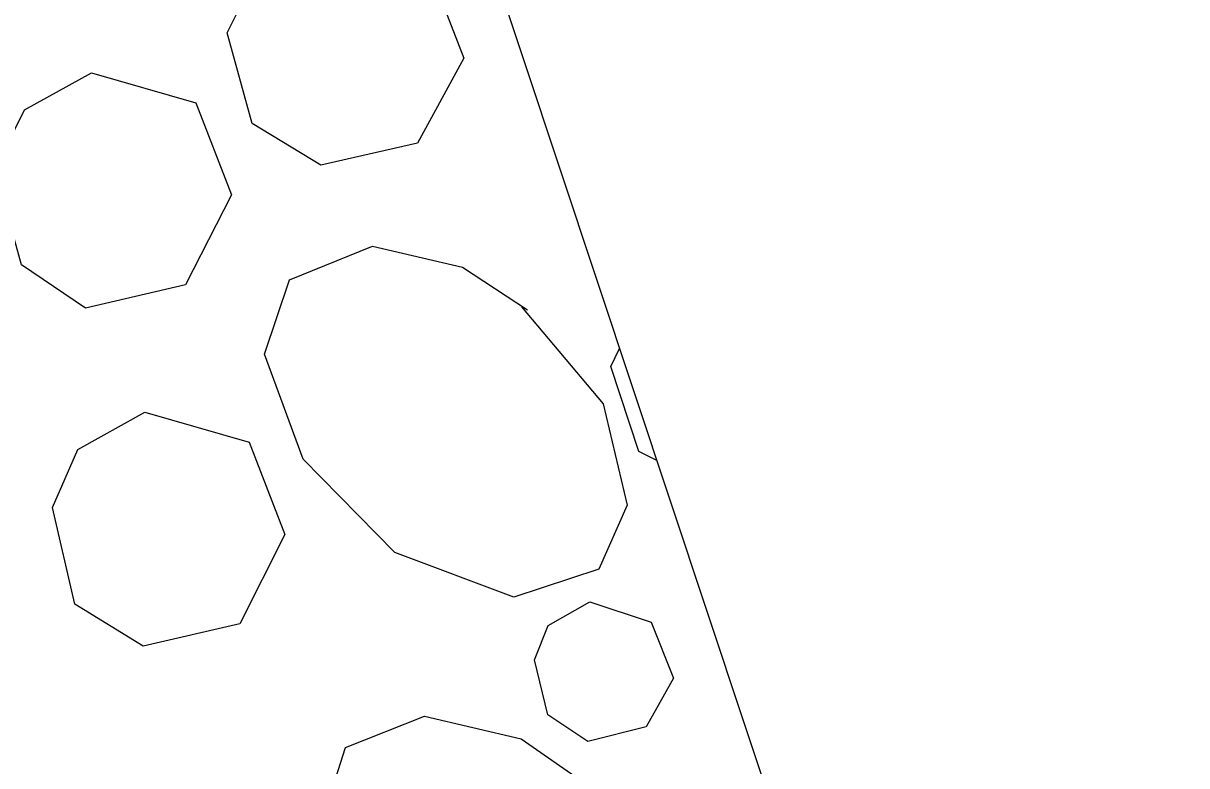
# Model space of a CAD drawing. Extents: x 400935 to 481562, y 415700 to 505362.
# Drawn here: x 402714.11 to 402726.47, y 418557.74 to 418565.62 of the extents above; entities that cross this region are included whole.
import ezdxf

# ---------------------------------------------------------------- set-up
doc = ezdxf.new("R2010")
doc.units = 0
doc.layers.add('Sediment Dam Type A CG CELL', color=7, linetype='Continuous')

msp = doc.modelspace()

# ---------------------------------------------------------------- linework, layer by layer
at = {"layer": 'Sediment Dam Type A CG CELL'}
msp.add_lwpolyline([(402716.678, 418573.503), (402726.472, 418544.039), (402715.891, 418540.522), (402706.097, 418569.986)], close=True, dxfattribs=at)
msp.add_lwpolyline([(402716.678, 418573.503), (402726.472, 418544.039), (402715.891, 418540.522), (402706.097, 418569.986)], close=True, dxfattribs=at)
msp.add_lwpolyline([(402716.678, 418573.503), (402726.472, 418544.039), (402715.891, 418540.522), (402706.097, 418569.986)], close=True, dxfattribs=at)
msp.add_lwpolyline([(402716.678, 418573.503), (402726.472, 418544.039), (402715.891, 418540.522), (402706.097, 418569.986)], close=True, dxfattribs=at)
msp.add_lwpolyline([(402716.678, 418573.503), (402726.472, 418544.039), (402715.891, 418540.522), (402706.097, 418569.986)], close=True, dxfattribs=at)
msp.add_lwpolyline([(402716.678, 418573.503), (402726.472, 418544.039), (402715.891, 418540.522), (402706.097, 418569.986)], close=True, dxfattribs=at)
msp.add_lwpolyline([(402716.678, 418573.503), (402726.472, 418544.039), (402715.891, 418540.522), (402706.097, 418569.986)], close=True, dxfattribs=at)
msp.add_lwpolyline([(402716.678, 418573.503), (402726.472, 418544.039), (402715.891, 418540.522), (402706.097, 418569.986)], close=True, dxfattribs=at)
msp.add_lwpolyline([(402716.678, 418573.503), (402726.472, 418544.039), (402715.891, 418540.522), (402706.097, 418569.986)], close=True, dxfattribs=at)
msp.add_lwpolyline([(402716.678, 418573.503), (402726.472, 418544.039), (402715.891, 418540.522), (402706.097, 418569.986)], close=True, dxfattribs=at)
msp.add_lwpolyline([(402716.678, 418573.503), (402726.472, 418544.039), (402715.891, 418540.522), (402706.097, 418569.986)], close=True, dxfattribs=at)
msp.add_lwpolyline([(402716.678, 418573.503), (402726.472, 418544.039), (402715.891, 418540.522), (402706.097, 418569.986)], close=True, dxfattribs=at)
for points in [[(402717.305, 418566.546), (402718.411, 418566.229), (402718.79, 418565.248), (402718.299, 418564.347), (402717.271, 418564.111), (402716.544, 418564.554), (402716.276, 418565.519), (402716.593, 418566.151), (402717.305, 418566.546)], [(402717.305, 418566.546), (402718.411, 418566.229), (402718.79, 418565.248), (402718.299, 418564.347), (402717.271, 418564.111), (402716.544, 418564.554), (402716.276, 418565.519), (402716.593, 418566.151), (402717.305, 418566.546)], [(402717.305, 418566.546), (402718.411, 418566.229), (402718.79, 418565.248), (402718.299, 418564.347), (402717.271, 418564.111), (402716.544, 418564.554), (402716.276, 418565.519), (402716.593, 418566.151), (402717.305, 418566.546)], [(402717.305, 418566.546), (402718.411, 418566.229), (402718.79, 418565.248), (402718.299, 418564.347), (402717.271, 418564.111), (402716.544, 418564.554), (402716.276, 418565.519), (402716.593, 418566.151), (402717.305, 418566.546)], [(402717.305, 418566.546), (402718.411, 418566.229), (402718.79, 418565.248), (402718.299, 418564.347), (402717.271, 418564.111), (402716.544, 418564.554), (402716.276, 418565.519), (402716.593, 418566.151), (402717.305, 418566.546)], [(402717.305, 418566.546), (402718.411, 418566.229), (402718.79, 418565.248), (402718.299, 418564.347), (402717.271, 418564.111), (402716.544, 418564.554), (402716.276, 418565.519), (402716.593, 418566.151), (402717.305, 418566.546)], [(402717.305, 418566.546), (402718.411, 418566.229), (402718.79, 418565.248), (402718.299, 418564.347), (402717.271, 418564.111), (402716.544, 418564.554), (402716.276, 418565.519), (402716.593, 418566.151), (402717.305, 418566.546)], [(402717.305, 418566.546), (402718.411, 418566.229), (402718.79, 418565.248), (402718.299, 418564.347), (402717.271, 418564.111), (402716.544, 418564.554), (402716.276, 418565.519), (402716.593, 418566.151), (402717.305, 418566.546)], [(402717.305, 418566.546), (402718.411, 418566.229), (402718.79, 418565.248), (402718.299, 418564.347), (402717.271, 418564.111), (402716.544, 418564.554), (402716.276, 418565.519), (402716.593, 418566.151), (402717.305, 418566.546)], [(402717.305, 418566.546), (402718.411, 418566.229), (402718.79, 418565.248), (402718.299, 418564.347), (402717.271, 418564.111), (402716.544, 418564.554), (402716.276, 418565.519), (402716.593, 418566.151), (402717.305, 418566.546)], [(402717.305, 418566.546), (402718.411, 418566.229), (402718.79, 418565.248), (402718.299, 418564.347), (402717.271, 418564.111), (402716.544, 418564.554), (402716.276, 418565.519), (402716.593, 418566.151), (402717.305, 418566.546)], [(402717.305, 418566.546), (402718.411, 418566.229), (402718.79, 418565.248), (402718.299, 418564.347), (402717.271, 418564.111), (402716.544, 418564.554), (402716.276, 418565.519), (402716.593, 418566.151), (402717.305, 418566.546)], [(402714.837, 418565.093), (402715.943, 418564.776), (402716.322, 418563.796), (402715.835, 418562.843), (402714.772, 418562.595), (402714.092, 418563.054), (402713.808, 418564.067), (402714.125, 418564.699), (402714.837, 418565.093)], [(402714.837, 418565.093), (402715.943, 418564.776), (402716.322, 418563.796), (402715.835, 418562.843), (402714.772, 418562.595), (402714.092, 418563.054), (402713.808, 418564.067), (402714.125, 418564.699), (402714.837, 418565.093)], [(402714.837, 418565.093), (402715.943, 418564.776), (402716.322, 418563.796), (402715.835, 418562.843), (402714.772, 418562.595), (402714.092, 418563.054), (402713.808, 418564.067), (402714.125, 418564.699), (402714.837, 418565.093)], [(402714.837, 418565.093), (402715.943, 418564.776), (402716.322, 418563.796), (402715.835, 418562.843), (402714.772, 418562.595), (402714.092, 418563.054), (402713.808, 418564.067), (402714.125, 418564.699), (402714.837, 418565.093)], [(402714.837, 418565.093), (402715.943, 418564.776), (402716.322, 418563.796), (402715.835, 418562.843), (402714.772, 418562.595), (402714.092, 418563.054), (402713.808, 418564.067), (402714.125, 418564.699), (402714.837, 418565.093)], [(402714.837, 418565.093), (402715.943, 418564.776), (402716.322, 418563.796), (402715.835, 418562.843), (402714.772, 418562.595), (402714.092, 418563.054), (402713.808, 418564.067), (402714.125, 418564.699), (402714.837, 418565.093)], [(402714.837, 418565.093), (402715.943, 418564.776), (402716.322, 418563.796), (402715.835, 418562.843), (402714.772, 418562.595), (402714.092, 418563.054), (402713.808, 418564.067), (402714.125, 418564.699), (402714.837, 418565.093)], [(402714.837, 418565.093), (402715.943, 418564.776), (402716.322, 418563.796), (402715.835, 418562.843), (402714.772, 418562.595), (402714.092, 418563.054), (402713.808, 418564.067), (402714.125, 418564.699), (402714.837, 418565.093)], [(402714.837, 418565.093), (402715.943, 418564.776), (402716.322, 418563.796), (402715.835, 418562.843), (402714.772, 418562.595), (402714.092, 418563.054), (402713.808, 418564.067), (402714.125, 418564.699), (402714.837, 418565.093)], [(402714.837, 418565.093), (402715.943, 418564.776), (402716.322, 418563.796), (402715.835, 418562.843), (402714.772, 418562.595), (402714.092, 418563.054), (402713.808, 418564.067), (402714.125, 418564.699), (402714.837, 418565.093)], [(402714.837, 418565.093), (402715.943, 418564.776), (402716.322, 418563.796), (402715.835, 418562.843), (402714.772, 418562.595), (402714.092, 418563.054), (402713.808, 418564.067), (402714.125, 418564.699), (402714.837, 418565.093)], [(402714.837, 418565.093), (402715.943, 418564.776), (402716.322, 418563.796), (402715.835, 418562.843), (402714.772, 418562.595), (402714.092, 418563.054), (402713.808, 418564.067), (402714.125, 418564.699), (402714.837, 418565.093)], [(402719.404, 418562.607), (402720.273, 418561.579), (402720.525, 418560.503), (402720.224, 418559.824), (402719.323, 418559.524), (402718.058, 418559.999), (402717.083, 418560.992), (402716.672, 418562.107), (402716.938, 418562.894), (402717.82, 418563.253), (402718.776, 418563.031), (402719.467, 418562.575)], [(402719.404, 418562.607), (402720.273, 418561.579), (402720.525, 418560.503), (402720.224, 418559.824), (402719.323, 418559.524), (402718.058, 418559.999), (402717.083, 418560.992), (402716.672, 418562.107), (402716.938, 418562.894), (402717.82, 418563.253), (402718.776, 418563.031), (402719.467, 418562.575)], [(402719.404, 418562.607), (402720.273, 418561.579), (402720.525, 418560.503), (402720.224, 418559.824), (402719.323, 418559.524), (402718.058, 418559.999), (402717.083, 418560.992), (402716.672, 418562.107), (402716.938, 418562.894), (402717.82, 418563.253), (402718.776, 418563.031), (402719.467, 418562.575)], [(402719.404, 418562.607), (402720.273, 418561.579), (402720.525, 418560.503), (402720.224, 418559.824), (402719.323, 418559.524), (402718.058, 418559.999), (402717.083, 418560.992), (402716.672, 418562.107), (402716.938, 418562.894), (402717.82, 418563.253), (402718.776, 418563.031), (402719.467, 418562.575)], [(402719.404, 418562.607), (402720.273, 418561.579), (402720.525, 418560.503), (402720.224, 418559.824), (402719.323, 418559.524), (402718.058, 418559.999), (402717.083, 418560.992), (402716.672, 418562.107), (402716.938, 418562.894), (402717.82, 418563.253), (402718.776, 418563.031), (402719.467, 418562.575)], [(402719.404, 418562.607), (402720.273, 418561.579), (402720.525, 418560.503), (402720.224, 418559.824), (402719.323, 418559.524), (402718.058, 418559.999), (402717.083, 418560.992), (402716.672, 418562.107), (402716.938, 418562.894), (402717.82, 418563.253), (402718.776, 418563.031), (402719.467, 418562.575)], [(402719.404, 418562.607), (402720.273, 418561.579), (402720.525, 418560.503), (402720.224, 418559.824), (402719.323, 418559.524), (402718.058, 418559.999), (402717.083, 418560.992), (402716.672, 418562.107), (402716.938, 418562.894), (402717.82, 418563.253), (402718.776, 418563.031), (402719.467, 418562.575)], [(402719.404, 418562.607), (402720.273, 418561.579), (402720.525, 418560.503), (402720.224, 418559.824), (402719.323, 418559.524), (402718.058, 418559.999), (402717.083, 418560.992), (402716.672, 418562.107), (402716.938, 418562.894), (402717.82, 418563.253), (402718.776, 418563.031), (402719.467, 418562.575)], [(402719.404, 418562.607), (402720.273, 418561.579), (402720.525, 418560.503), (402720.224, 418559.824), (402719.323, 418559.524), (402718.058, 418559.999), (402717.083, 418560.992), (402716.672, 418562.107), (402716.938, 418562.894), (402717.82, 418563.253), (402718.776, 418563.031), (402719.467, 418562.575)], [(402719.404, 418562.607), (402720.273, 418561.579), (402720.525, 418560.503), (402720.224, 418559.824), (402719.323, 418559.524), (402718.058, 418559.999), (402717.083, 418560.992), (402716.672, 418562.107), (402716.938, 418562.894), (402717.82, 418563.253), (402718.776, 418563.031), (402719.467, 418562.575)], [(402719.404, 418562.607), (402720.273, 418561.579), (402720.525, 418560.503), (402720.224, 418559.824), (402719.323, 418559.524), (402718.058, 418559.999), (402717.083, 418560.992), (402716.672, 418562.107), (402716.938, 418562.894), (402717.82, 418563.253), (402718.776, 418563.031), (402719.467, 418562.575)], [(402719.404, 418562.607), (402720.273, 418561.579), (402720.525, 418560.503), (402720.224, 418559.824), (402719.323, 418559.524), (402718.058, 418559.999), (402717.083, 418560.992), (402716.672, 418562.107), (402716.938, 418562.894), (402717.82, 418563.253), (402718.776, 418563.031), (402719.467, 418562.575)], [(402720.842, 418560.977), (402720.652, 418561.072), (402720.352, 418561.974), (402720.447, 418562.164)], [(402720.842, 418560.977), (402720.652, 418561.072), (402720.352, 418561.974), (402720.447, 418562.164)], [(402720.842, 418560.977), (402720.652, 418561.072), (402720.352, 418561.974), (402720.447, 418562.164)], [(402720.842, 418560.977), (402720.652, 418561.072), (402720.352, 418561.974), (402720.447, 418562.164)], [(402720.842, 418560.977), (402720.652, 418561.072), (402720.352, 418561.974), (402720.447, 418562.164)], [(402720.842, 418560.977), (402720.652, 418561.072), (402720.352, 418561.974), (402720.447, 418562.164)], [(402720.842, 418560.977), (402720.652, 418561.072), (402720.352, 418561.974), (402720.447, 418562.164)], [(402720.842, 418560.977), (402720.652, 418561.072), (402720.352, 418561.974), (402720.447, 418562.164)], [(402720.842, 418560.977), (402720.652, 418561.072), (402720.352, 418561.974), (402720.447, 418562.164)], [(402720.842, 418560.977), (402720.652, 418561.072), (402720.352, 418561.974), (402720.447, 418562.164)], [(402720.842, 418560.977), (402720.652, 418561.072), (402720.352, 418561.974), (402720.447, 418562.164)], [(402720.842, 418560.977), (402720.652, 418561.072), (402720.352, 418561.974), (402720.447, 418562.164)], [(402715.403, 418561.488), (402716.51, 418561.171), (402716.888, 418560.19), (402716.413, 418559.242), (402715.385, 418559.006), (402714.658, 418559.449), (402714.422, 418560.477), (402714.691, 418561.093), (402715.403, 418561.488)], [(402715.403, 418561.488), (402716.51, 418561.171), (402716.888, 418560.19), (402716.413, 418559.242), (402715.385, 418559.006), (402714.658, 418559.449), (402714.422, 418560.477), (402714.691, 418561.093), (402715.403, 418561.488)], [(402715.403, 418561.488), (402716.51, 418561.171), (402716.888, 418560.19), (402716.413, 418559.242), (402715.385, 418559.006), (402714.658, 418559.449), (402714.422, 418560.477), (402714.691, 418561.093), (402715.403, 418561.488)], [(402715.403, 418561.488), (402716.51, 418561.171), (402716.888, 418560.19), (402716.413, 418559.242), (402715.385, 418559.006), (402714.658, 418559.449), (402714.422, 418560.477), (402714.691, 418561.093), (402715.403, 418561.488)], [(402715.403, 418561.488), (402716.51, 418561.171), (402716.888, 418560.19), (402716.413, 418559.242), (402715.385, 418559.006), (402714.658, 418559.449), (402714.422, 418560.477), (402714.691, 418561.093), (402715.403, 418561.488)], [(402715.403, 418561.488), (402716.51, 418561.171), (402716.888, 418560.19), (402716.413, 418559.242), (402715.385, 418559.006), (402714.658, 418559.449), (402714.422, 418560.477), (402714.691, 418561.093), (402715.403, 418561.488)], [(402715.403, 418561.488), (402716.51, 418561.171), (402716.888, 418560.19), (402716.413, 418559.242), (402715.385, 418559.006), (402714.658, 418559.449), (402714.422, 418560.477), (402714.691, 418561.093), (402715.403, 418561.488)], [(402715.403, 418561.488), (402716.51, 418561.171), (402716.888, 418560.19), (402716.413, 418559.242), (402715.385, 418559.006), (402714.658, 418559.449), (402714.422, 418560.477), (402714.691, 418561.093), (402715.403, 418561.488)], [(402715.403, 418561.488), (402716.51, 418561.171), (402716.888, 418560.19), (402716.413, 418559.242), (402715.385, 418559.006), (402714.658, 418559.449), (402714.422, 418560.477), (402714.691, 418561.093), (402715.403, 418561.488)], [(402715.403, 418561.488), (402716.51, 418561.171), (402716.888, 418560.19), (402716.413, 418559.242), (402715.385, 418559.006), (402714.658, 418559.449), (402714.422, 418560.477), (402714.691, 418561.093), (402715.403, 418561.488)], [(402715.403, 418561.488), (402716.51, 418561.171), (402716.888, 418560.19), (402716.413, 418559.242), (402715.385, 418559.006), (402714.658, 418559.449), (402714.422, 418560.477), (402714.691, 418561.093), (402715.403, 418561.488)], [(402715.403, 418561.488), (402716.51, 418561.171), (402716.888, 418560.19), (402716.413, 418559.242), (402715.385, 418559.006), (402714.658, 418559.449), (402714.422, 418560.477), (402714.691, 418561.093), (402715.403, 418561.488)], [(402720.129, 418559.476), (402720.781, 418559.258), (402721.018, 418558.665), (402720.729, 418558.147), (402720.108, 418557.994), (402719.685, 418558.275), (402719.543, 418558.86), (402719.686, 418559.223), (402720.129, 418559.476)], [(402720.129, 418559.476), (402720.781, 418559.258), (402721.018, 418558.665), (402720.729, 418558.147), (402720.108, 418557.994), (402719.685, 418558.275), (402719.543, 418558.86), (402719.686, 418559.223), (402720.129, 418559.476)], [(402720.129, 418559.476), (402720.781, 418559.258), (402721.018, 418558.665), (402720.729, 418558.147), (402720.108, 418557.994), (402719.685, 418558.275), (402719.543, 418558.86), (402719.686, 418559.223), (402720.129, 418559.476)], [(402720.129, 418559.476), (402720.781, 418559.258), (402721.018, 418558.665), (402720.729, 418558.147), (402720.108, 418557.994), (402719.685, 418558.275), (402719.543, 418558.86), (402719.686, 418559.223), (402720.129, 418559.476)], [(402720.129, 418559.476), (402720.781, 418559.258), (402721.018, 418558.665), (402720.729, 418558.147), (402720.108, 418557.994), (402719.685, 418558.275), (402719.543, 418558.86), (402719.686, 418559.223), (402720.129, 418559.476)], [(402720.129, 418559.476), (402720.781, 418559.258), (402721.018, 418558.665), (402720.729, 418558.147), (402720.108, 418557.994), (402719.685, 418558.275), (402719.543, 418558.86), (402719.686, 418559.223), (402720.129, 418559.476)], [(402720.129, 418559.476), (402720.781, 418559.258), (402721.018, 418558.665), (402720.729, 418558.147), (402720.108, 418557.994), (402719.685, 418558.275), (402719.543, 418558.86), (402719.686, 418559.223), (402720.129, 418559.476)], [(402720.129, 418559.476), (402720.781, 418559.258), (402721.018, 418558.665), (402720.729, 418558.147), (402720.108, 418557.994), (402719.685, 418558.275), (402719.543, 418558.86), (402719.686, 418559.223), (402720.129, 418559.476)], [(402720.129, 418559.476), (402720.781, 418559.258), (402721.018, 418558.665), (402720.729, 418558.147), (402720.108, 418557.994), (402719.685, 418558.275), (402719.543, 418558.86), (402719.686, 418559.223), (402720.129, 418559.476)], [(402720.129, 418559.476), (402720.781, 418559.258), (402721.018, 418558.665), (402720.729, 418558.147), (402720.108, 418557.994), (402719.685, 418558.275), (402719.543, 418558.86), (402719.686, 418559.223), (402720.129, 418559.476)], [(402720.129, 418559.476), (402720.781, 418559.258), (402721.018, 418558.665), (402720.729, 418558.147), (402720.108, 418557.994), (402719.685, 418558.275), (402719.543, 418558.86), (402719.686, 418559.223), (402720.129, 418559.476)], [(402720.129, 418559.476), (402720.781, 418559.258), (402721.018, 418558.665), (402720.729, 418558.147), (402720.108, 418557.994), (402719.685, 418558.275), (402719.543, 418558.86), (402719.686, 418559.223), (402720.129, 418559.476)], [(402720.001, 418557.642), (402720.87, 418556.613), (402721.122, 418555.538), (402720.773, 418554.843), (402719.919, 418554.559), (402718.671, 418554.987), (402717.691, 418556.031), (402717.277, 418557.118), (402717.535, 418557.929), (402718.373, 418558.26), (402719.4, 418558.022), (402720.017, 418557.594)], [(402720.001, 418557.642), (402720.87, 418556.613), (402721.122, 418555.538), (402720.773, 418554.843), (402719.919, 418554.559), (402718.671, 418554.987), (402717.691, 418556.031), (402717.277, 418557.118), (402717.535, 418557.929), (402718.373, 418558.26), (402719.4, 418558.022), (402720.017, 418557.594)], [(402720.001, 418557.642), (402720.87, 418556.613), (402721.122, 418555.538), (402720.773, 418554.843), (402719.919, 418554.559), (402718.671, 418554.987), (402717.691, 418556.031), (402717.277, 418557.118), (402717.535, 418557.929), (402718.373, 418558.26), (402719.4, 418558.022), (402720.017, 418557.594)], [(402720.001, 418557.642), (402720.87, 418556.613), (402721.122, 418555.538), (402720.773, 418554.843), (402719.919, 418554.559), (402718.671, 418554.987), (402717.691, 418556.031), (402717.277, 418557.118), (402717.535, 418557.929), (402718.373, 418558.26), (402719.4, 418558.022), (402720.017, 418557.594)], [(402720.001, 418557.642), (402720.87, 418556.613), (402721.122, 418555.538), (402720.773, 418554.843), (402719.919, 418554.559), (402718.671, 418554.987), (402717.691, 418556.031), (402717.277, 418557.118), (402717.535, 418557.929), (402718.373, 418558.26), (402719.4, 418558.022), (402720.017, 418557.594)], [(402720.001, 418557.642), (402720.87, 418556.613), (402721.122, 418555.538), (402720.773, 418554.843), (402719.919, 418554.559), (402718.671, 418554.987), (402717.691, 418556.031), (402717.277, 418557.118), (402717.535, 418557.929), (402718.373, 418558.26), (402719.4, 418558.022), (402720.017, 418557.594)], [(402720.001, 418557.642), (402720.87, 418556.613), (402721.122, 418555.538), (402720.773, 418554.843), (402719.919, 418554.559), (402718.671, 418554.987), (402717.691, 418556.031), (402717.277, 418557.118), (402717.535, 418557.929), (402718.373, 418558.26), (402719.4, 418558.022), (402720.017, 418557.594)], [(402720.001, 418557.642), (402720.87, 418556.613), (402721.122, 418555.538), (402720.773, 418554.843), (402719.919, 418554.559), (402718.671, 418554.987), (402717.691, 418556.031), (402717.277, 418557.118), (402717.535, 418557.929), (402718.373, 418558.26), (402719.4, 418558.022), (402720.017, 418557.594)], [(402720.001, 418557.642), (402720.87, 418556.613), (402721.122, 418555.538), (402720.773, 418554.843), (402719.919, 418554.559), (402718.671, 418554.987), (402717.691, 418556.031), (402717.277, 418557.118), (402717.535, 418557.929), (402718.373, 418558.26), (402719.4, 418558.022), (402720.017, 418557.594)], [(402720.001, 418557.642), (402720.87, 418556.613), (402721.122, 418555.538), (402720.773, 418554.843), (402719.919, 418554.559), (402718.671, 418554.987), (402717.691, 418556.031), (402717.277, 418557.118), (402717.535, 418557.929), (402718.373, 418558.26), (402719.4, 418558.022), (402720.017, 418557.594)], [(402720.001, 418557.642), (402720.87, 418556.613), (402721.122, 418555.538), (402720.773, 418554.843), (402719.919, 418554.559), (402718.671, 418554.987), (402717.691, 418556.031), (402717.277, 418557.118), (402717.535, 418557.929), (402718.373, 418558.26), (402719.4, 418558.022), (402720.017, 418557.594)], [(402720.001, 418557.642), (402720.87, 418556.613), (402721.122, 418555.538), (402720.773, 418554.843), (402719.919, 418554.559), (402718.671, 418554.987), (402717.691, 418556.031), (402717.277, 418557.118), (402717.535, 418557.929), (402718.373, 418558.26), (402719.4, 418558.022), (402720.017, 418557.594)]]:
    msp.add_lwpolyline(points, dxfattribs=at)

doc.saveas('drawing.dxf')
